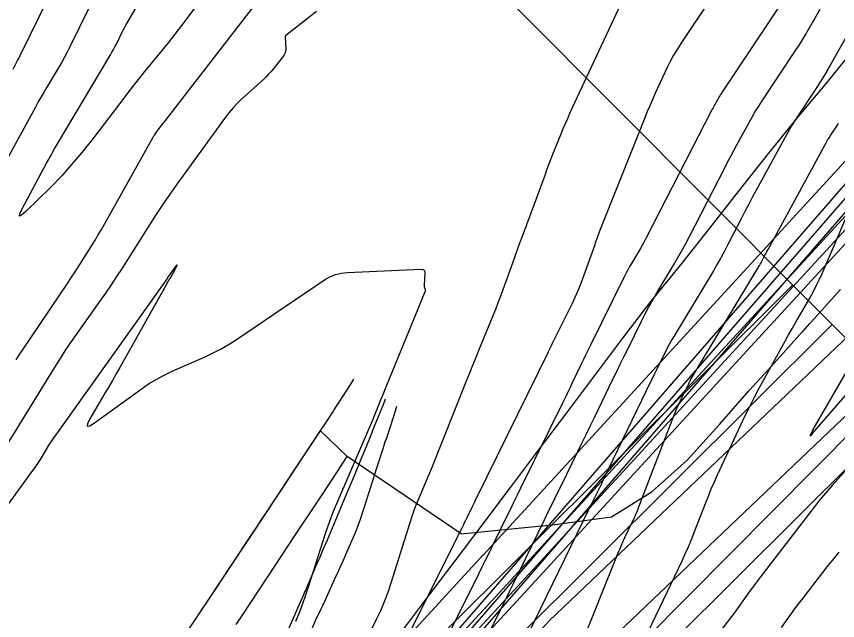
# Model space of a CAD drawing. Extents: x 658976 to 668721, y 639543 to 647196.
# Drawn here: x 662151.7 to 662239.7, y 643099.3 to 643164.1 of the extents above; entities that cross this region are included whole.
import ezdxf

# ---------------------------------------------------------------- set-up
doc = ezdxf.new("R2010")
doc.units = 0
for name, color, linetype in [('Ex_Major Contours', 7, 'Continuous'), ('Ex_Minor Contours', 7, 'Continuous'), ('R_Ramp 15 Degree_Min Ls', 7, 'Continuous'), ('R_Ramp 20 Degree Des Ls', 7, 'Continuous'), ('R_Ramp 20 Degree Existing Ramp', 7, 'Continuous'), ('R_Ramp 20 Degree_Min Ls', 7, 'Continuous')]:
    doc.layers.add(name, color=color, linetype=linetype)

msp = doc.modelspace()

# ---------------------------------------------------------------- linework, layer by layer
at = {"layer": 'Ex_Major Contours'}
for points in [[(662170.785, 643165.029), (662169.374, 643163.134), (662169.018, 643162.663), (662168.658, 643162.195), (662168.293, 643161.731), (662167.923, 643161.271), (662165.409, 643158.18), (662164.869, 643157.51), (662164.334, 643156.835), (662163.805, 643156.156), (662163.281, 643155.473), (662159.953, 643151.091), (662159.593, 643150.625), (662159.227, 643150.163), (662158.854, 643149.707), (662158.475, 643149.256), (662156.945, 643147.463), (662156.557, 643147.019), (662156.16, 643146.585), (662155.752, 643146.16), (662155.334, 643145.746), (662152.678, 643143.172), (662152.216, 643142.766), (662151.995, 643142.681), (662152.017, 643142.917), (662152.281, 643143.472), (662154.902, 643148.346), (662154.996, 643148.521), (662155.091, 643148.696), (662155.186, 643148.87), (662155.281, 643149.045), (662155.665, 643149.742), (662155.761, 643149.915), (662155.859, 643150.088), (662155.959, 643150.26), (662156.06, 643150.431), (662161.744, 643159.958), (662161.912, 643160.247), (662162.075, 643160.539), (662162.231, 643160.835), (662162.382, 643161.134), (662162.972, 643162.336), (662163.122, 643162.635), (662163.277, 643162.931), (662163.437, 643163.225), (662163.601, 643163.517), (662167.148, 643169.673)], [(662233.796, 643165.683), (662227.169, 643155.724), (662227.079, 643155.586), (662226.992, 643155.446), (662226.909, 643155.303), (662226.829, 643155.159), (662226.513, 643154.58), (662226.435, 643154.435), (662226.357, 643154.289), (662226.281, 643154.143), (662226.205, 643153.996), (662219.16, 643140.275), (662218.98, 643139.932), (662218.795, 643139.592), (662218.604, 643139.256), (662218.407, 643138.923), (662217.608, 643137.596), (662217.412, 643137.262), (662217.223, 643136.925), (662217.041, 643136.583), (662216.867, 643136.238), (662213.23, 643128.843), (662212.978, 643128.331), (662212.728, 643127.818), (662212.478, 643127.306), (662212.23, 643126.792), (662211.236, 643124.739), (662210.988, 643124.226), (662210.738, 643123.713), (662210.488, 643123.2), (662210.237, 643122.688), (662205.723, 643113.5), (662205.346, 643112.73), (662204.969, 643111.96), (662204.593, 643111.19), (662204.217, 643110.419), (662202.717, 643107.335), (662202.341, 643106.564), (662201.964, 643105.795), (662201.584, 643105.026), (662201.202, 643104.258), (662198.166, 643098.17)], [(662245.925, 643129.654), (662237.196, 643119.614), (662237.184, 643119.6), (662237.172, 643119.587), (662237.147, 643119.56), (662237.141, 643119.553), (662237.135, 643119.546), (662237.13, 643119.539), (662237.124, 643119.532), (662236.835, 643119.156), (662236.795, 643119.108), (662236.777, 643119.095), (662236.78, 643119.117), (662236.804, 643119.174), (662237.022, 643119.643), (662237.028, 643119.656), (662237.034, 643119.669), (662237.04, 643119.681), (662237.047, 643119.693), (662237.074, 643119.743), (662237.081, 643119.755), (662237.088, 643119.768), (662237.095, 643119.78), (662237.102, 643119.792), (662243.94, 643131.649)]]:
    msp.add_lwpolyline(points, dxfattribs=at)
at = {"layer": 'Ex_Minor Contours'}
for points in [[(662162.591, 643171.41), (662157.388, 643160.814), (662157.11, 643160.263), (662156.821, 643159.717), (662156.521, 643159.177), (662156.21, 643158.644), (662154.944, 643156.521), (662154.63, 643155.989), (662154.32, 643155.454), (662154.015, 643154.917), (662153.715, 643154.377), (662149.329, 643146.395)], [(662151.331, 643158.45), (662151.825, 643159.423), (662151.948, 643159.667), (662152.07, 643159.911), (662152.191, 643160.156), (662152.311, 643160.401), (662157.527, 643171.077)], [(662151.642, 643127.25), (662152.082, 643127.94), (662152.53, 643128.624), (662152.986, 643129.304), (662156.47, 643134.446), (662156.845, 643135.003), (662157.217, 643135.563), (662157.584, 643136.125), (662157.948, 643136.69), (662159.396, 643138.953), (662159.754, 643139.521), (662160.104, 643140.094), (662160.445, 643140.672), (662160.778, 643141.255), (662166.345, 643151.151), (662166.381, 643151.214), (662166.417, 643151.276), (662166.454, 643151.337), (662166.493, 643151.398), (662166.705, 643151.735), (662166.714, 643151.749), (662166.723, 643151.763), (662166.733, 643151.777), (662166.743, 643151.79), (662166.794, 643151.861), (662166.798, 643151.866), (662166.802, 643151.871), (662166.807, 643151.876), (662166.812, 643151.881), (662166.832, 643151.9), (662166.837, 643151.904), (662166.842, 643151.909), (662166.846, 643151.914), (662166.851, 643151.92), (662167.33, 643152.528), (662167.411, 643152.632), (662167.492, 643152.735), (662167.572, 643152.839), (662167.653, 643152.943), (662179.784, 643168.62)], [(662187.654, 643094.183), (662190.276, 643099.441), (662190.728, 643100.392), (662191.14, 643101.359), (662191.515, 643102.341), (662191.851, 643103.339), (662194.107, 643110.504), (662194.249, 643110.938), (662194.403, 643111.368), (662194.567, 643111.793), (662194.742, 643112.215), (662195.464, 643113.895), (662195.643, 643114.315), (662195.819, 643114.737), (662195.993, 643115.159), (662196.164, 643115.583), (662199.93, 643125.012), (662200.267, 643125.853), (662200.606, 643126.693), (662200.947, 643127.532), (662201.289, 643128.37), (662202.776, 643132), (662203.058, 643132.701), (662203.333, 643133.405), (662203.599, 643134.112), (662203.858, 643134.822), (662204.878, 643137.668), (662205.133, 643138.379), (662205.391, 643139.089), (662205.65, 643139.799), (662205.912, 643140.508), (662208.343, 643147.081), (662208.552, 643147.638), (662208.763, 643148.195), (662208.979, 643148.75), (662209.197, 643149.303), (662210.078, 643151.515), (662210.302, 643152.067), (662210.534, 643152.615), (662210.774, 643153.159), (662211.021, 643153.701), (662216.507, 643165.492)], [(662226.026, 643165.828), (662222.897, 643161.178), (662222.497, 643160.558), (662222.123, 643159.924), (662221.774, 643159.276), (662221.45, 643158.614), (662220.204, 643155.937), (662219.898, 643155.266), (662219.601, 643154.59), (662219.313, 643153.911), (662219.035, 643153.227), (662214.48, 643141.791), (662214.409, 643141.61), (662214.339, 643141.43), (662214.27, 643141.249), (662214.202, 643141.067), (662213.933, 643140.34), (662213.866, 643140.158), (662213.8, 643139.976), (662213.734, 643139.794), (662213.668, 643139.612), (662212.351, 643135.936), (662212.101, 643135.267), (662211.832, 643134.605), (662211.544, 643133.952), (662211.238, 643133.306), (662209.122, 643129.003), (662209.081, 643128.922), (662209.041, 643128.84), (662209.002, 643128.758), (662208.962, 643128.676), (662208.803, 643128.348), (662208.764, 643128.266), (662208.724, 643128.184), (662208.684, 643128.103), (662208.644, 643128.021), (662201.042, 643112.545), (662200.906, 643112.268), (662200.77, 643111.99), (662200.635, 643111.713), (662200.499, 643111.435), (662199.959, 643110.324), (662199.824, 643110.047), (662199.687, 643109.769), (662199.551, 643109.492), (662199.413, 643109.216), (662193.003, 643096.364)], [(662183.838, 643164.612), (662180.569, 643162.051), (662180.535, 643162.019), (662180.512, 643161.981), (662180.498, 643161.939), (662180.494, 643161.892), (662180.537, 643160.534), (662180.528, 643160.362), (662180.49, 643160.199), (662180.424, 643160.045), (662180.329, 643159.901), (662179.182, 643158.443), (662178.949, 643158.159), (662178.704, 643157.885), (662178.449, 643157.622), (662178.182, 643157.369), (662175.815, 643155.22), (662175.343, 643154.767), (662174.896, 643154.293), (662174.473, 643153.796), (662174.077, 643153.276), (662168.798, 643145.979), (662168.058, 643144.938), (662167.335, 643143.887), (662166.628, 643142.824), (662165.937, 643141.75), (662162.998, 643137.097), (662162.415, 643136.188), (662161.82, 643135.288), (662161.212, 643134.396), (662160.592, 643133.512), (662158.087, 643129.993), (662157.468, 643129.108), (662156.865, 643128.213), (662156.277, 643127.308), (662155.705, 643126.393), (662150.583, 643118.042)], [(662202.277, 643097.87), (662203.59, 643100.501), (662203.917, 643101.16), (662204.243, 643101.819), (662204.567, 643102.479), (662204.889, 643103.139), (662208.275, 643110.101), (662208.721, 643111.016), (662209.167, 643111.931), (662209.615, 643112.845), (662210.063, 643113.759), (662211.858, 643117.413), (662212.306, 643118.327), (662212.752, 643119.241), (662213.198, 643120.156), (662213.642, 643121.072), (662215.663, 643125.252), (662216.038, 643126.025), (662216.414, 643126.797), (662216.791, 643127.569), (662217.17, 643128.34), (662218.687, 643131.424), (662219.074, 643132.191), (662219.477, 643132.949), (662219.896, 643133.698), (662220.331, 643134.438), (662222.123, 643137.413), (662222.563, 643138.158), (662222.99, 643138.91), (662223.404, 643139.669), (662223.806, 643140.435), (662227.645, 643147.913), (662227.957, 643148.517), (662228.274, 643149.12), (662228.593, 643149.721), (662228.917, 643150.319), (662230.218, 643152.711), (662230.549, 643153.305), (662230.894, 643153.891), (662231.252, 643154.469), (662231.622, 643155.04), (662235.275, 643160.529), (662235.621, 643161.058), (662235.957, 643161.593), (662236.284, 643162.134), (662236.601, 643162.68), (662237.852, 643164.878)], [(662241.255, 643162.972), (662238.698, 643158.48), (662238.332, 643157.85), (662237.956, 643157.227), (662237.569, 643156.611), (662237.171, 643156.002), (662235.557, 643153.576), (662235.16, 643152.966), (662234.778, 643152.347), (662234.409, 643151.72), (662234.054, 643151.084), (662230.95, 643145.377), (662230.566, 643144.666), (662230.186, 643143.953), (662229.81, 643143.237), (662229.439, 643142.52), (662227.963, 643139.644), (662227.588, 643138.928), (662227.201, 643138.219), (662226.802, 643137.517), (662226.391, 643136.821), (662222.144, 643129.769), (662221.917, 643129.382), (662221.698, 643128.991), (662221.487, 643128.595), (662221.285, 643128.194), (662220.493, 643126.583), (662220.295, 643126.18), (662220.098, 643125.777), (662219.901, 643125.373), (662219.706, 643124.97), (662215.118, 643115.486), (662214.944, 643115.127), (662214.77, 643114.768), (662214.595, 643114.41), (662214.419, 643114.051), (662213.715, 643112.618), (662213.539, 643112.26), (662213.364, 643111.902), (662213.189, 643111.543), (662213.014, 643111.184), (662206.569, 643097.932)], [(662212.115, 643096.407), (662216.187, 643106.554), (662216.358, 643106.972), (662216.537, 643107.387), (662216.722, 643107.799), (662216.913, 643108.209), (662217.694, 643109.84), (662217.885, 643110.249), (662218.067, 643110.663), (662218.242, 643111.079), (662218.408, 643111.499), (662222.165, 643121.268), (662222.307, 643121.625), (662222.456, 643121.979), (662222.612, 643122.331), (662222.776, 643122.679), (662223.748, 643124.688), (662223.765, 643124.722), (662223.782, 643124.757), (662223.799, 643124.792), (662223.816, 643124.826), (662223.884, 643124.965), (662223.901, 643124.999), (662223.919, 643125.033), (662223.938, 643125.067), (662223.958, 643125.1), (662231.249, 643137.209), (662231.34, 643137.363), (662231.428, 643137.519), (662231.514, 643137.676), (662231.597, 643137.835), (662231.925, 643138.472), (662232.007, 643138.632), (662232.09, 643138.79), (662232.174, 643138.949), (662232.26, 643139.106), (662238.341, 643150.287), (662238.489, 643150.552), (662238.643, 643150.814), (662238.803, 643151.073), (662238.969, 643151.327), (662239.643, 643152.34), (662239.809, 643152.595)], [(662218.21, 643095.607), (662223.034, 643105.693), (662223.386, 643106.448), (662223.723, 643107.211), (662224.045, 643107.979), (662224.352, 643108.754), (662225.55, 643111.868), (662225.856, 643112.644), (662226.174, 643113.414), (662226.506, 643114.179), (662226.851, 643114.938), (662229.337, 643120.293), (662229.808, 643121.287), (662230.295, 643122.271), (662230.799, 643123.248), (662231.319, 643124.216), (662233.774, 643128.696), (662234.134, 643129.348), (662234.497, 643129.998), (662234.864, 643130.646), (662235.234, 643131.292), (662236.723, 643133.873), (662237.085, 643134.523), (662237.427, 643135.183), (662237.75, 643135.852), (662238.053, 643136.532), (662241.985, 643145.723)], [(662147.455, 643107.196), (662153.436, 643115.392), (662153.663, 643115.71), (662153.883, 643116.032), (662154.097, 643116.358), (662154.305, 643116.689), (662155.122, 643118.021), (662155.329, 643118.352), (662155.541, 643118.68), (662155.76, 643119.004), (662155.983, 643119.324), (662167.706, 643135.787), (662167.724, 643135.813), (662167.742, 643135.839), (662167.76, 643135.866), (662167.777, 643135.893), (662167.845, 643136.001), (662167.863, 643136.028), (662167.881, 643136.055), (662167.899, 643136.081), (662167.917, 643136.108), (662168.772, 643137.289), (662168.857, 643137.402), (662168.893, 643137.435), (662168.879, 643137.388), (662168.815, 643137.262), (662168.462, 643136.601), (662168.373, 643136.436), (662168.282, 643136.271), (662168.19, 643136.108), (662168.097, 643135.946), (662167.613, 643135.115), (662167.501, 643134.922), (662167.39, 643134.729), (662167.28, 643134.536), (662167.171, 643134.341), (662162.744, 643126.437), (662162.354, 643125.746), (662161.961, 643125.057), (662161.564, 643124.37), (662161.163, 643123.686), (662159.553, 643120.951), (662159.281, 643120.411), (662159.27, 643120.158), (662159.521, 643120.192), (662160.034, 643120.513), (662165.034, 643124.126), (662165.829, 643124.67), (662166.65, 643125.17), (662167.496, 643125.625), (662168.368, 643126.036), (662171.905, 643127.591), (662172.779, 643127.999), (662173.632, 643128.445), (662174.464, 643128.929), (662175.274, 643129.45), (662184.712, 643135.826), (662185.284, 643136.159), (662185.885, 643136.406), (662186.515, 643136.566), (662187.174, 643136.639), (662195.04, 643136.985), (662195.236, 643136.965), (662195.372, 643136.886), (662195.447, 643136.748), (662195.461, 643136.551), (662195.371, 643135.309), (662195.37, 643135.249), (662195.375, 643135.191), (662195.386, 643135.133), (662195.403, 643135.076), (662195.485, 643134.851), (662195.5, 643134.795), (662195.505, 643134.739), (662195.498, 643134.683), (662195.481, 643134.628), (662191.337, 643124.511), (662191.193, 643124.158), (662191.05, 643123.805), (662190.908, 643123.452), (662190.766, 643123.098), (662190.201, 643121.683), (662190.058, 643121.33), (662189.914, 643120.977), (662189.767, 643120.626), (662189.617, 643120.275), (662186.089, 643112.066), (662185.644, 643110.993), (662185.226, 643109.91), (662184.836, 643108.817), (662184.474, 643107.714), (662182.986, 643102.99), (662182.673, 643102.032), (662182.338, 643101.08), (662181.982, 643100.137), (662181.606, 643099.201)], [(662241.042, 643115.893), (662239.136, 643113.792), (662238.665, 643113.262), (662238.205, 643112.723), (662237.756, 643112.174), (662237.318, 643111.617), (662231.092, 643103.515), (662230.838, 643103.181), (662230.588, 643102.844), (662230.341, 643102.505), (662230.098, 643102.163), (662229.133, 643100.79), (662228.89, 643100.448), (662228.642, 643100.109), (662228.391, 643099.773), (662228.136, 643099.44), (662220.438, 643089.506)], [(662239.86, 643106.616), (662239.259, 643105.912), (662238.673, 643105.196), (662238.102, 643104.468), (662235.845, 643101.531), (662235.284, 643100.794), (662234.732, 643100.051), (662234.187, 643099.302), (662233.651, 643098.547)]]:
    msp.add_lwpolyline(points, dxfattribs=at)
at = {"layer": 'R_Ramp 15 Degree_Min Ls'}
for p, q in [((662027.08, 642928.345), (662234.904, 643135.3)), ((662031.314, 642924.093), (662239.138, 643131.049)), ((662039.781, 642915.59), (662247.605, 643122.545))]:
    msp.add_line(p, q, dxfattribs=at)
msp.add_lwpolyline([(662256.073, 643114.042), (662185.51, 643184.901), (662114.948, 643255.76)], dxfattribs=at)
at = {"layer": 'R_Ramp 20 Degree Des Ls'}
for p, q in [((662169.622, 643064.443), (662284.307, 643196.544)), ((662170.373, 643063.782), (662285.1, 643195.934)), ((662171.124, 643063.122), (662285.893, 643195.325)), ((662178.678, 643056.568), (662302.163, 643181.013))]:
    msp.add_line(p, q, dxfattribs=at)
for points in [[(662192.552, 643097.547), (662195.566, 643101.555), (662198.597, 643105.548), (662201.622, 643109.547), (662204.637, 643113.553), (662207.656, 643117.557), (662210.675, 643121.561), (662213.685, 643125.572), (662216.699, 643129.58), (662219.735, 643133.569), (662222.907, 643137.438), (662226.012, 643141.366), (662229.082, 643145.324), (662232.191, 643149.249), (662235.332, 643153.145), (662238.572, 643156.954), (662241.701, 643160.861)], [(662170.722, 643099.187), (662171.667, 643100.615), (662171.909, 643100.982), (662171.963, 643101.063), (662172.348, 643101.645), (662174.704, 643105.205), (662174.791, 643105.338), (662175.445, 643106.326), (662175.702, 643106.715), (662175.713, 643106.73), (662175.719, 643106.74), (662175.785, 643106.839), (662177.499, 643109.429), (662177.742, 643109.797), (662177.916, 643110.06), (662178.546, 643111.013), (662179.043, 643111.764), (662180.294, 643113.654), (662181.042, 643114.784), (662181.652, 643115.706), (662183.09, 643117.879), (662184.169, 643119.51), (662184.766, 643120.412), (662185.649, 643121.747), (662185.742, 643121.893), (662185.859, 643122.075), (662186.275, 643122.725), (662187.514, 643124.659), (662187.844, 643125.175)], [(662180.043, 643096.567), (662181.811, 643100.571), (662181.877, 643100.72), (662182.363, 643101.832), (662182.554, 643102.27), (662182.561, 643102.287), (662182.566, 643102.299), (662182.614, 643102.41), (662183.877, 643105.329), (662184.056, 643105.744), (662184.183, 643106.041), (662184.643, 643107.115), (662185.004, 643107.963), (662185.909, 643110.097), (662186.446, 643111.374), (662186.883, 643112.415), (662187.906, 643114.872), (662188.667, 643116.717), (662189.083, 643117.731), (662189.696, 643119.234), (662189.762, 643119.397), (662189.845, 643119.6), (662190.139, 643120.325), (662191.012, 643122.488), (662191.243, 643123.064)], [(662182.057, 643095.238), (662183.743, 643099.311), (662183.814, 643099.457), (662184.341, 643100.547), (662184.548, 643100.976), (662184.556, 643100.993), (662184.562, 643101.004), (662184.617, 643101.111), (662185.93, 643104.01), (662186.115, 643104.422), (662186.247, 643104.717), (662186.723, 643105.785), (662187.096, 643106.629), (662188.029, 643108.753), (662188.508, 643110.073), (662188.868, 643111.166), (662189.706, 643113.748), (662190.324, 643115.688), (662190.658, 643116.754), (662191.159, 643118.326), (662191.222, 643118.491), (662191.299, 643118.698), (662191.569, 643119.438), (662192.283, 643121.699), (662192.471, 643122.302)]]:
    msp.add_lwpolyline(points, dxfattribs=at)
at = {"layer": 'R_Ramp 20 Degree Existing Ramp'}
for p, q in [((662201.708, 643106.329), (662252.524, 643161.664)), ((662204.677, 643103.648), (662255.47, 643158.959)), ((662205.391, 643102.947), (662256.206, 643158.282)), ((662206.105, 643102.246), (662256.943, 643157.605)), ((662208.826, 643099.296), (662263.592, 643151.491)), ((662213.243, 643095.235), (662268.008, 643147.43)), ((662066.291, 642959.068), (662201.711, 643106.332)), ((662069.154, 642956.272), (662204.677, 643103.648)), ((662069.87, 642955.573), (662205.391, 643102.947)), ((662070.586, 642954.874), (662206.105, 643102.246)), ((662073.449, 642952.078), (662208.826, 643099.296))]:
    msp.add_line(p, q, dxfattribs=at)
at = {"layer": 'R_Ramp 20 Degree_Min Ls'}
msp.add_line((662199.359, 643108.61), (662187.146, 643116.877), dxfattribs=at)
for points in [[(662223.578, 643116.496), (662226.62, 643119.871), (662226.653, 643119.907), (662226.932, 643120.206), (662227.048, 643120.339), (662230.237, 643123.965), (662232.255, 643126.205), (662233.54, 643127.629), (662235.948, 643130.285), (662235.978, 643130.318), (662236.743, 643131.158), (662236.785, 643131.203), (662240.009, 643134.796)], [(662170.198, 643098.395), (662172.34, 643101.633), (662173.002, 643102.633), (662175.702, 643106.715), (662175.785, 643106.839), (662175.806, 643106.871), (662178.61, 643111.109), (662181.414, 643115.347), (662183.123, 643117.929), (662184.258, 643119.644), (662187.146, 643116.877)], [(662175.229, 643098.866), (662175.89, 643099.866), (662178.591, 643103.947), (662178.673, 643104.071), (662178.694, 643104.104), (662181.498, 643108.342), (662184.302, 643112.58), (662186.011, 643115.162), (662187.146, 643116.877)], [(662199.359, 643108.61), (662202.561, 643108.935), (662208.008, 643109.443), (662208.056, 643109.448), (662208.105, 643109.452), (662209.146, 643109.549), (662215.474, 643110.411), (662219.847, 643113.146), (662223.578, 643116.496)]]:
    msp.add_lwpolyline(points, dxfattribs=at)

doc.saveas('drawing.dxf')
